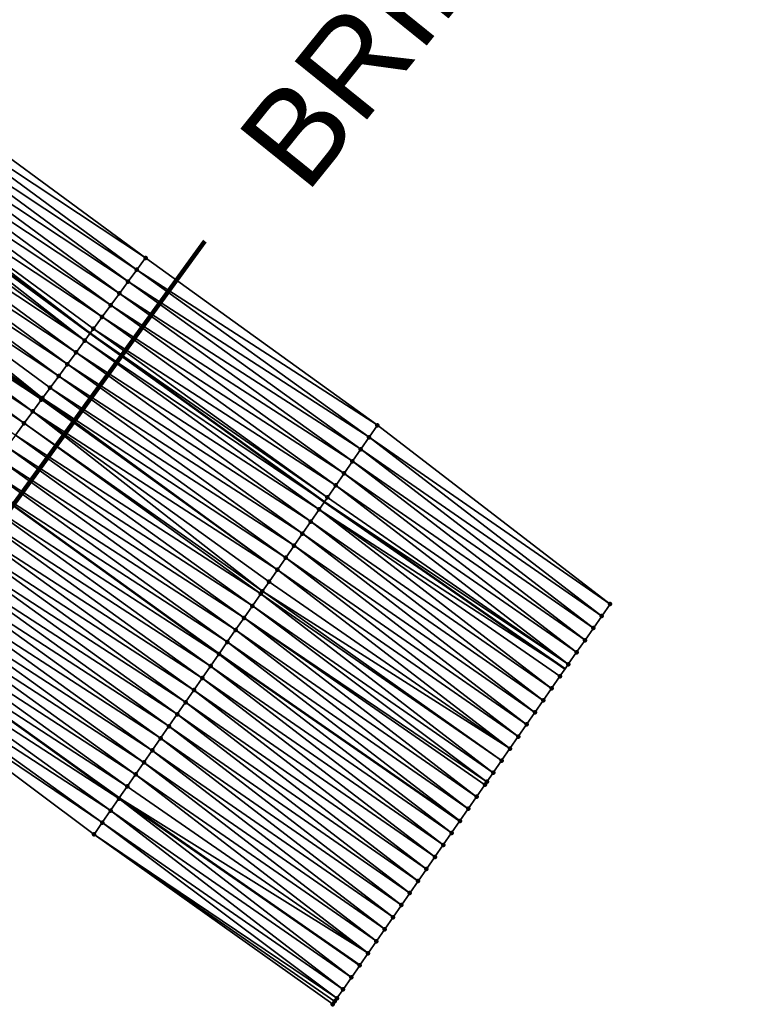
# Model space of a CAD drawing. Header units: feet. Extents: x 2017424 to 2024169, y 808042 to 818730.
# Tile 261 of 329: x 2021299 to 2021349, y 815207 to 815274. Entities that reach past the tile are written whole.
import ezdxf
from ezdxf.enums import TextEntityAlignment as Align

# ---------------------------------------------------------------- set-up
doc = ezdxf.new("R2010")
doc.units = ezdxf.units.FT
doc.header["$MEASUREMENT"] = 0
for name, color, linetype, lineweight in [('EP_Travel Lane', 172, 'Continuous', 53), ('NB-Road Shots', 141, 'Continuous', 100), ('NB-Road X-Section', 40, 'Continuous', 13), ('Notes', 3, 'Continuous', 100), ('STRIPING', 60, 'Continuous', 53)]:
    doc.layers.add(name, color=color, linetype=linetype, lineweight=lineweight)
doc.layers.add('I-77-MM15-17_NB-Surface-BORDER', color=7, linetype='Continuous')
doc.layers.add('I-77-MM15-17_NB-Surface-TIN', color=7, linetype='Continuous')
doc.styles.add('Style-Arial', font='arial.ttf')

msp = doc.modelspace()

# ---------------------------------------------------------------- linework, layer by layer
at = {"layer": 'EP_Travel Lane'}
for points in [[(2021112.80549863, 815397.3130661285, 242.5013831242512), (2021128.3951763, 815385.1173310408, 242.2999115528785), (2021144.182250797, 815372.8403211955, 242.0899516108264), (2021159.967227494, 815360.657552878, 241.8807939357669), (2021175.898009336, 815348.5667165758, 241.677450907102), (2021191.829011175, 815336.475713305, 241.5163540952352), (2021207.729580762, 815324.4045013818, 241.3115861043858), (2021223.658428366, 815312.3110448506, 241.1591971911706), (2021239.463021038, 815300.4151927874, 241.0867061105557), (2021255.557965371, 815288.5431650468, 240.9569924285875), (2021271.653152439, 815276.6709582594, 240.9033761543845), (2021287.795178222, 815264.8157756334, 240.9490785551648), (2021303.921255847, 815252.9854802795, 241.0161453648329), (2021319.911561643, 815241.4803191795, 241.0163524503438), (2021336.345582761, 815230.0802371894, 241.0059402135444)], [(2021113.314881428, 815365.710366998, 243.3208924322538), (2021129.102100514, 815353.4332447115, 243.1310462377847), (2021144.976243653, 815341.1367915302, 242.9372138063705), (2021160.834873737, 815328.9510718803, 242.8256053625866), (2021176.693511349, 815316.7653464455, 242.7154597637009), (2021192.622537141, 815304.593448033, 242.5717682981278), (2021208.520114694, 815292.45955959, 242.3819915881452), (2021224.729888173, 815280.2635869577, 242.2220737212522), (2021240.87136712, 815268.4548937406, 242.1356002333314), (2021257.012931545, 815256.646137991, 242.0758218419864), (2021273.155147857, 815244.9016380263, 241.9428540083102), (2021289.333563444, 815233.1428974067, 241.881916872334), (2021305.909437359, 815221.2718640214, 241.878839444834), (2021322.332593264, 815209.8560243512, 241.8644223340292)]]:
    msp.add_polyline3d(points, dxfattribs=at)
at = {"layer": 'I-77-MM15-17_NB-Surface-BORDER', "color": 3, "linetype": 'Continuous', "lineweight": -3}
msp.add_polyline3d([(2021291.588758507, 815269.9760713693, 240.667921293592), (2021307.702160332, 815258.1284620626, 240.7604920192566), (2021323.53866869, 815246.7157129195, 240.8295970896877), (2021339.413069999, 815234.5079528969, 240.8529730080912), (2021338.843622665, 815233.685925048, 240.8772070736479), (2021338.274149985, 815232.8639147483, 240.9047493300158), (2021337.704641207, 815232.0419294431, 240.9370032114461), (2021337.135156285, 815231.21992762, 240.966143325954), (2021336.565692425, 815230.3979112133, 240.9925343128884), (2021336.345582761, 815230.0802371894, 241.0059402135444), (2021335.996165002, 815229.5759388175, 241.0272216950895), (2021335.426649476, 815228.7539581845, 241.060356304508), (2021334.857170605, 815227.9319521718, 241.088706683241), (2021334.287664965, 815227.1099646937, 241.1205509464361), (2021333.718160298, 815226.2879765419, 241.1522682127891), (2021333.148664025, 815225.4659825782, 241.1828898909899), (2021332.579124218, 815224.6440187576, 241.219193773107), (2021332.009636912, 815223.8220185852, 241.2486450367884), (2021331.440111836, 815223.0000445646, 241.2830261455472), (2021331.01160297, 815222.3815557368, 241.3065623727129), (2021330.870599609, 815222.1780616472, 241.3157301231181), (2021330.301026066, 815221.3561211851, 241.3564372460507), (2021329.731516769, 815220.5341362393, 241.3887588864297), (2021329.168543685, 815219.7216677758, 241.4257569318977), (2021329.161968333, 815219.7121783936, 241.4261890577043), (2021328.592436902, 815218.8902087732, 241.4613996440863), (2021328.022887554, 815218.0682515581, 241.4989486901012), (2021327.45337647, 815217.2462678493, 241.5315035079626), (2021326.883849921, 815216.4242948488, 241.5660768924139), (2021326.314322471, 815215.602322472, 241.6007678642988), (2021325.744763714, 815214.7803717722, 241.6395450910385), (2021325.175212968, 815213.9584155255, 241.6772767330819), (2021324.6056919, 815213.1364387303, 241.711134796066), (2021324.036137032, 815212.3144853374, 241.7494043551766), (2021323.466584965, 815211.4925300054, 241.7873083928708), (2021322.897036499, 815210.6705721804, 241.8247424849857), (2021322.332593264, 815209.8560243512, 241.8644223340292), (2021322.327468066, 815209.84862818, 241.8647826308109), (2021321.757962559, 815209.0266406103, 241.8966096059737), (2021321.18842903, 815208.2046724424, 241.9320939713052), (2021320.769869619, 815207.6007248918, 241.9661233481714), (2021320.618802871, 815207.3827684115, 241.9796686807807), (2021320.485753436, 815207.1907962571, 241.9909423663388), (2021304.186656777, 815218.7855705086, 241.9908180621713), (2021287.788275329, 815231.0409661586, 241.9693611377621)], dxfattribs=at)
at = {"layer": 'I-77-MM15-17_NB-Surface-TIN', "color": 128, "linetype": 'Continuous', "lineweight": -3}
for points in [[(2021307.702160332, 815258.1284620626, 240.7604920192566), (2021291.588758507, 815269.9760713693, 240.667921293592), (2021290.996435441, 815269.1703708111, 240.7052524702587)], [(2021307.109853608, 815257.3227494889, 240.8096022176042), (2021290.996435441, 815269.1703708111, 240.7052524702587), (2021290.404117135, 815268.3646667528, 240.7460147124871)], [(2021307.109853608, 815257.3227494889, 240.8096022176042), (2021307.702160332, 815258.1284620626, 240.7604920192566), (2021290.996435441, 815269.1703708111, 240.7052524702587)], [(2021306.517530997, 815256.5170485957, 240.847263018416), (2021290.404117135, 815268.3646667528, 240.7460147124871), (2021289.811810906, 815267.5589538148, 240.7954808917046)], [(2021306.517530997, 815256.5170485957, 240.847263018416), (2021307.109853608, 815257.3227494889, 240.8096022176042), (2021290.404117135, 815268.3646667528, 240.7460147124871)], [(2021305.925210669, 815255.7113460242, 240.886568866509), (2021289.811810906, 815267.5589538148, 240.7954808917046), (2021289.219500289, 815266.7532441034, 240.8417842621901)], [(2021305.925210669, 815255.7113460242, 240.886568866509), (2021306.517530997, 815256.5170485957, 240.847263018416), (2021289.811810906, 815267.5589538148, 240.7954808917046)], [(2021305.33289873, 815254.905637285, 240.9319203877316), (2021289.219500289, 815266.7532441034, 240.8417842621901), (2021288.627188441, 815265.9475352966, 240.8872010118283)], [(2021305.33289873, 815254.905637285, 240.9319203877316), (2021305.925210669, 815255.7113460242, 240.886568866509), (2021289.219500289, 815266.7532441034, 240.8417842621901)], [(2021304.740559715, 815254.0999484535, 240.9577580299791), (2021288.627188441, 815265.9475352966, 240.8872010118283), (2021288.034873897, 815265.1418284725, 240.930674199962)], [(2021304.740559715, 815254.0999484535, 240.9577580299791), (2021305.33289873, 815254.905637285, 240.9319203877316), (2021288.627188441, 815265.9475352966, 240.8872010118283)], [(2021303.55592581, 815252.4885383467, 241.0412353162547), (2021287.795178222, 815264.8157756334, 240.9490785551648), (2021287.442562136, 815264.3361196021, 240.9761531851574)], [(2021288.034873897, 815265.1418284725, 240.930674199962), (2021287.795178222, 815264.8157756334, 240.9490785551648), (2021303.921255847, 815252.9854802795, 241.0161453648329)], [(2021303.55592581, 815252.4885383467, 241.0412353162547), (2021303.921255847, 815252.9854802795, 241.0161453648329), (2021287.795178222, 815264.8157756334, 240.9490785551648)], [(2021304.148244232, 815253.2942423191, 241.0005563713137), (2021288.034873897, 815265.1418284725, 240.930674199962), (2021303.921255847, 815252.9854802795, 241.0161453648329)], [(2021304.148244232, 815253.2942423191, 241.0005563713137), (2021304.740559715, 815254.0999484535, 240.9577580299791), (2021288.034873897, 815265.1418284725, 240.930674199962)], [(2021303.55592581, 815252.4885383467, 241.0412353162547), (2021287.442562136, 815264.3361196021, 240.9761531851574), (2021286.850246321, 815263.5304137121, 241.0187107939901)], [(2021302.963597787, 815251.682841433, 241.0749954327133), (2021286.850246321, 815263.5304137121, 241.0187107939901), (2021286.257932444, 815262.7247063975, 241.0626649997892)], [(2021302.963597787, 815251.682841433, 241.0749954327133), (2021303.55592581, 815252.4885383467, 241.0412353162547), (2021286.850246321, 815263.5304137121, 241.0187107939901)], [(2021302.371277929, 815250.8771385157, 241.1146401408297), (2021286.257932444, 815262.7247063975, 241.0626649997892), (2021285.665620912, 815261.9189973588, 241.1083090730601)], [(2021302.371277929, 815250.8771385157, 241.1146401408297), (2021302.963597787, 815251.682841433, 241.0749954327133), (2021286.257932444, 815262.7247063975, 241.0626649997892)], [(2021301.778955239, 815250.0714376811, 241.1522434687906), (2021285.665620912, 815261.9189973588, 241.1083090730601), (2021285.073308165, 815261.1132892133, 241.1530775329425)], [(2021301.778955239, 815250.0714376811, 241.1522434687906), (2021302.371277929, 815250.8771385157, 241.1146401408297), (2021285.665620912, 815261.9189973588, 241.1083090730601)], [(2021300.668512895, 815248.560975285, 241.2208963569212), (2021285.073308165, 815261.1132892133, 241.1530775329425), (2021284.480992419, 815260.307583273, 241.1956844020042)], [(2021300.668512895, 815248.560975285, 241.2208963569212), (2021301.186625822, 815249.2657417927, 241.1849984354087), (2021285.073308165, 815261.1132892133, 241.1530775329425)], [(2021301.186625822, 815249.2657417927, 241.1849984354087), (2021301.778955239, 815250.0714376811, 241.1522434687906), (2021285.073308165, 815261.1132892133, 241.1530775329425)], [(2021300.594306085, 815248.460038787, 241.2247301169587), (2021284.480992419, 815260.307583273, 241.1956844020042), (2021283.888674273, 815259.5018790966, 241.2365622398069)], [(2021300.594306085, 815248.460038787, 241.2247301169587), (2021300.668512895, 815248.560975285, 241.2208963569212), (2021284.480992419, 815260.307583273, 241.1956844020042)], [(2021300.001977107, 815247.654342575, 241.2578022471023), (2021283.888674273, 815259.5018790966, 241.2365622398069), (2021283.296356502, 815258.6961746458, 241.2777092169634)], [(2021300.001977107, 815247.654342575, 241.2578022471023), (2021300.594306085, 815248.460038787, 241.2247301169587), (2021283.888674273, 815259.5018790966, 241.2365622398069)], [(2021299.409648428, 815246.8486461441, 241.291088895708), (2021283.296356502, 815258.6961746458, 241.2777092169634), (2021282.704036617, 815257.8904717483, 241.3173335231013)], [(2021299.409648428, 815246.8486461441, 241.291088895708), (2021300.001977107, 815247.654342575, 241.2578022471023), (2021283.296356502, 815258.6961746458, 241.2777092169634)], [(2021298.817322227, 815246.0429478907, 241.3261622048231), (2021299.409648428, 815246.8486461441, 241.291088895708), (2021282.704036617, 815257.8904717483, 241.3173335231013)], [(2021323.53866869, 815246.7157129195, 240.8295970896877), (2021307.702160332, 815258.1284620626, 240.7604920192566), (2021307.109853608, 815257.3227494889, 240.8096022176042)], [(2021322.969212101, 815245.8936914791, 240.8550391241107), (2021307.109853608, 815257.3227494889, 240.8096022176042), (2021306.517530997, 815256.5170485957, 240.847263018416)], [(2021322.969212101, 815245.8936914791, 240.8550391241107), (2021323.53866869, 815246.7157129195, 240.8295970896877), (2021307.109853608, 815257.3227494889, 240.8096022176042)], [(2021322.39973105, 815245.0716869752, 240.8836738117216), (2021306.517530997, 815256.5170485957, 240.847263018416), (2021305.925210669, 815255.7113460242, 240.886568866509)], [(2021322.39973105, 815245.0716869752, 240.8836738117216), (2021322.969212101, 815245.8936914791, 240.8550391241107), (2021306.517530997, 815256.5170485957, 240.847263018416)], [(2021321.830251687, 815244.2496813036, 240.9120883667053), (2021305.925210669, 815255.7113460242, 240.886568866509), (2021305.33289873, 815254.905637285, 240.9319203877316)], [(2021321.830251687, 815244.2496813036, 240.9120883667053), (2021322.39973105, 815245.0716869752, 240.8836738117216), (2021305.925210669, 815255.7113460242, 240.886568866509)], [(2021321.260778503, 815243.4276713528, 240.939696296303), (2021305.33289873, 815254.905637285, 240.9319203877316), (2021304.740559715, 815254.0999484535, 240.9577580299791)], [(2021321.260778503, 815243.4276713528, 240.939696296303), (2021321.830251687, 815244.2496813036, 240.9120883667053), (2021305.33289873, 815254.905637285, 240.9319203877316)], [(2021320.691273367, 815242.6056835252, 240.9714745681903), (2021304.740559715, 815254.0999484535, 240.9577580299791), (2021304.148244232, 815253.2942423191, 241.0005563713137)], [(2021320.691273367, 815242.6056835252, 240.9714745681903), (2021321.260778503, 815243.4276713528, 240.939696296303), (2021304.740559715, 815254.0999484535, 240.9577580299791)], [(2021320.121755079, 815241.7837048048, 241.0049696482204), (2021304.148244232, 815253.2942423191, 241.0005563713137), (2021303.921255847, 815252.9854802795, 241.0161453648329)], [(2021320.121755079, 815241.7837048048, 241.0049696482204), (2021320.691273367, 815242.6056835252, 240.9714745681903), (2021304.148244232, 815253.2942423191, 241.0005563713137)], [(2021319.552257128, 815240.9617120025, 241.0358102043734), (2021303.55592581, 815252.4885383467, 241.0412353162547), (2021302.963597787, 815251.682841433, 241.0749954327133)], [(2021303.55592581, 815252.4885383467, 241.0412353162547), (2021319.911561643, 815241.4803191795, 241.0163524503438), (2021303.921255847, 815252.9854802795, 241.0161453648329)], [(2021319.552257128, 815240.9617120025, 241.0358102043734), (2021319.911561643, 815241.4803191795, 241.0163524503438), (2021303.55592581, 815252.4885383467, 241.0412353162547)], [(2021320.121755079, 815241.7837048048, 241.0049696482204), (2021303.921255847, 815252.9854802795, 241.0161453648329), (2021319.911561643, 815241.4803191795, 241.0163524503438)], [(2021318.982782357, 815240.1397031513, 241.0636253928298), (2021302.963597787, 815251.682841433, 241.0749954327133), (2021302.371277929, 815250.8771385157, 241.1146401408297)], [(2021318.982782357, 815240.1397031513, 241.0636253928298), (2021319.552257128, 815240.9617120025, 241.0358102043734), (2021302.963597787, 815251.682841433, 241.0749954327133)], [(2021318.413273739, 815239.3177177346, 241.0958581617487), (2021302.371277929, 815250.8771385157, 241.1146401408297), (2021301.778955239, 815250.0714376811, 241.1522434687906)], [(2021318.413273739, 815239.3177177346, 241.0958581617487), (2021318.982782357, 815240.1397031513, 241.0636253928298), (2021302.371277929, 815250.8771385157, 241.1146401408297)], [(2021317.843758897, 815238.4957366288, 241.128903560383), (2021301.778955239, 815250.0714376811, 241.1522434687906), (2021301.186625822, 815249.2657417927, 241.1849984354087)], [(2021317.843758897, 815238.4957366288, 241.128903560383), (2021318.413273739, 815239.3177177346, 241.0958581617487), (2021301.778955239, 815250.0714376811, 241.1522434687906)], [(2021317.274268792, 815237.673738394, 241.1587200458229), (2021301.186625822, 815249.2657417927, 241.1849984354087), (2021300.668512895, 815248.560975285, 241.2208963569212)], [(2021317.274268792, 815237.673738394, 241.1587200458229), (2021317.843758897, 815238.4957366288, 241.128903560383), (2021301.186625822, 815249.2657417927, 241.1849984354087)], [(2021316.70476225, 815236.8517515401, 241.190681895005), (2021300.594306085, 815248.460038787, 241.2247301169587), (2021300.001977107, 815247.654342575, 241.2578022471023)], [(2021316.70476225, 815236.8517515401, 241.190681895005), (2021300.668512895, 815248.560975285, 241.2208963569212), (2021300.594306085, 815248.460038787, 241.2247301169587)], [(2021316.70476225, 815236.8517515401, 241.190681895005), (2021317.274268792, 815237.673738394, 241.1587200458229), (2021300.668512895, 815248.560975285, 241.2208963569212)], [(2021315.684526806, 815235.3792600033, 241.2507886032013), (2021300.001977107, 815247.654342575, 241.2578022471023), (2021299.409648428, 815246.8486461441, 241.291088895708)], [(2021315.684526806, 815235.3792600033, 241.2507886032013), (2021316.135242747, 815236.0297736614, 241.2243355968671), (2021300.001977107, 815247.654342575, 241.2578022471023)], [(2021316.135242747, 815236.0297736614, 241.2243355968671), (2021316.70476225, 815236.8517515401, 241.190681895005), (2021300.001977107, 815247.654342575, 241.2578022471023)], [(2021315.565722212, 815235.2077964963, 241.2581238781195), (2021299.409648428, 815246.8486461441, 241.291088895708), (2021298.817322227, 815246.0429478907, 241.3261622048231)], [(2021315.565722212, 815235.2077964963, 241.2581238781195), (2021315.684526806, 815235.3792600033, 241.2507886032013), (2021299.409648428, 815246.8486461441, 241.291088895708)], [(2021322.969212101, 815245.8936914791, 240.8550391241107), (2021339.413069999, 815234.5079528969, 240.8529730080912), (2021323.53866869, 815246.7157129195, 240.8295970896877)], [(2021314.996187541, 815234.3858291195, 241.293757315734), (2021298.817322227, 815246.0429478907, 241.3261622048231), (2021298.224989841, 815245.237254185, 241.3567776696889)], [(2021314.996187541, 815234.3858291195, 241.293757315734), (2021315.565722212, 815235.2077964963, 241.2581238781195), (2021298.817322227, 815246.0429478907, 241.3261622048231)], [(2021338.843622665, 815233.685925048, 240.8772070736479), (2021322.969212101, 815245.8936914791, 240.8550391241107), (2021322.39973105, 815245.0716869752, 240.8836738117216)], [(2021338.843622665, 815233.685925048, 240.8772070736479), (2021339.413069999, 815234.5079528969, 240.8529730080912), (2021322.969212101, 815245.8936914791, 240.8550391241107)], [(2021314.426644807, 815233.5638673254, 241.3304430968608), (2021298.224989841, 815245.237254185, 241.3567776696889), (2021297.632664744, 815244.4315551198, 241.3926466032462)], [(2021314.426644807, 815233.5638673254, 241.3304430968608), (2021314.996187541, 815234.3858291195, 241.293757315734), (2021298.224989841, 815245.237254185, 241.3567776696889)], [(2021313.85709902, 815232.741907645, 241.3675273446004), (2021297.632664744, 815244.4315551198, 241.3926466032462), (2021297.040329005, 815243.6258638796, 241.4208452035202)], [(2021313.85709902, 815232.741907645, 241.3675273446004), (2021314.426644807, 815233.5638673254, 241.3304430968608), (2021297.632664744, 815244.4315551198, 241.3926466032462)], [(2021338.274149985, 815232.8639147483, 240.9047493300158), (2021322.39973105, 815245.0716869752, 240.8836738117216), (2021321.830251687, 815244.2496813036, 240.9120883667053)], [(2021338.274149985, 815232.8639147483, 240.9047493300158), (2021338.843622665, 815233.685925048, 240.8772070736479), (2021322.39973105, 815245.0716869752, 240.8836738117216)], [(2021337.704641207, 815232.0419294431, 240.9370032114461), (2021321.830251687, 815244.2496813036, 240.9120883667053), (2021321.260778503, 815243.4276713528, 240.939696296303)], [(2021337.704641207, 815232.0419294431, 240.9370032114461), (2021338.274149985, 815232.8639147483, 240.9047493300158), (2021321.830251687, 815244.2496813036, 240.9120883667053)], [(2021313.287590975, 815231.9199218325, 241.3996855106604), (2021297.040329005, 815243.6258638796, 241.4208452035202), (2021296.454835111, 815242.8294556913, 241.4566914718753)], [(2021313.287590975, 815231.9199218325, 241.3996855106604), (2021313.85709902, 815232.741907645, 241.3675273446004), (2021297.040329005, 815243.6258638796, 241.4208452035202)], [(2021337.135156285, 815231.21992762, 240.966143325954), (2021321.260778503, 815243.4276713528, 240.939696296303), (2021320.691273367, 815242.6056835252, 240.9714745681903)], [(2021337.135156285, 815231.21992762, 240.966143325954), (2021337.704641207, 815232.0419294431, 240.9370032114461), (2021321.260778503, 815243.4276713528, 240.939696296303)], [(2021312.718039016, 815231.0979664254, 241.4375753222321), (2021296.448004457, 815242.8201644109, 241.4571096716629), (2021295.855687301, 815242.0144595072, 241.4987016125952)], [(2021296.448004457, 815242.8201644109, 241.4571096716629), (2021312.724617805, 815231.10746068, 241.4371376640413), (2021296.454835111, 815242.8294556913, 241.4566914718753)], [(2021312.718039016, 815231.0979664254, 241.4375753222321), (2021312.724617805, 815231.10746068, 241.4371376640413), (2021296.448004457, 815242.8201644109, 241.4571096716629)], [(2021313.287590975, 815231.9199218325, 241.3996855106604), (2021296.454835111, 815242.8294556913, 241.4566914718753), (2021312.724617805, 815231.10746068, 241.4371376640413)], [(2021336.565692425, 815230.3979112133, 240.9925343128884), (2021320.691273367, 815242.6056835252, 240.9714745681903), (2021320.121755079, 815241.7837048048, 241.0049696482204)], [(2021336.565692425, 815230.3979112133, 240.9925343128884), (2021337.135156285, 815231.21992762, 240.966143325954), (2021320.691273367, 815242.6056835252, 240.9714745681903)], [(2021312.148496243, 815230.2760046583, 241.4742662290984), (2021295.855687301, 815242.0144595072, 241.4987016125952), (2021295.263354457, 815241.2087661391, 241.5289862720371)], [(2021312.148496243, 815230.2760046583, 241.4742662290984), (2021312.718039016, 815231.0979664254, 241.4375753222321), (2021295.855687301, 815242.0144595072, 241.4987016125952)], [(2021336.565692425, 815230.3979112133, 240.9925343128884), (2021320.121755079, 815241.7837048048, 241.0049696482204), (2021319.911561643, 815241.4803191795, 241.0163524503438)], [(2021311.578956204, 815229.4540409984, 241.5106003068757), (2021295.263354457, 815241.2087661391, 241.5289862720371), (2021294.671030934, 815240.4030659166, 241.5659894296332)], [(2021311.578956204, 815229.4540409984, 241.5106003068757), (2021312.148496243, 815230.2760046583, 241.4742662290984), (2021295.263354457, 815241.2087661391, 241.5289862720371)], [(2021319.552257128, 815240.9617120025, 241.0358102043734), (2021336.345582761, 815230.0802371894, 241.0059402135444), (2021319.911561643, 815241.4803191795, 241.0163524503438)], [(2021336.565692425, 815230.3979112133, 240.9925343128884), (2021319.911561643, 815241.4803191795, 241.0163524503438), (2021336.345582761, 815230.0802371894, 241.0059402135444)], [(2021311.009409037, 815228.6320822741, 241.5478647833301), (2021294.671030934, 815240.4030659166, 241.5659894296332), (2021294.078713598, 815239.5973611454, 241.6074514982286)], [(2021311.009409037, 815228.6320822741, 241.5478647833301), (2021311.578956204, 815229.4540409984, 241.5106003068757), (2021294.671030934, 815240.4030659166, 241.5659894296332)], [(2021335.426649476, 815228.7539581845, 241.060356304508), (2021319.552257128, 815240.9617120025, 241.0358102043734), (2021318.982782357, 815240.1397031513, 241.0636253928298)], [(2021335.996165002, 815229.5759388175, 241.0272216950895), (2021336.345582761, 815230.0802371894, 241.0059402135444), (2021319.552257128, 815240.9617120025, 241.0358102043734)], [(2021335.426649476, 815228.7539581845, 241.060356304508), (2021335.996165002, 815229.5759388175, 241.0272216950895), (2021319.552257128, 815240.9617120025, 241.0358102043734)], [(2021334.857170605, 815227.9319521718, 241.088706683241), (2021318.982782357, 815240.1397031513, 241.0636253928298), (2021318.413273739, 815239.3177177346, 241.0958581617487)], [(2021334.857170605, 815227.9319521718, 241.088706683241), (2021335.426649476, 815228.7539581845, 241.060356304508), (2021318.982782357, 815240.1397031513, 241.0636253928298)], [(2021310.439889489, 815227.8101044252, 241.581524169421), (2021294.078713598, 815239.5973611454, 241.6074514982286), (2021293.486383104, 815238.7916660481, 241.6394310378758)], [(2021310.439889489, 815227.8101044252, 241.581524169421), (2021311.009409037, 815228.6320822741, 241.5478647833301), (2021294.078713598, 815239.5973611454, 241.6074514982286)], [(2021334.287664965, 815227.1099646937, 241.1205509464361), (2021318.413273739, 815239.3177177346, 241.0958581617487), (2021317.843758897, 815238.4957366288, 241.128903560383)], [(2021334.287664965, 815227.1099646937, 241.1205509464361), (2021334.857170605, 815227.9319521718, 241.088706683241), (2021318.413273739, 815239.3177177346, 241.0958581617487)], [(2021309.870338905, 815226.9881480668, 241.6192346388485), (2021293.486383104, 815238.7916660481, 241.6394310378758), (2021292.894056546, 815237.9859680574, 241.6742468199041)], [(2021309.870338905, 815226.9881480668, 241.6192346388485), (2021310.439889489, 815227.8101044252, 241.581524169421), (2021293.486383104, 815238.7916660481, 241.6394310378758)], [(2021333.718160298, 815226.2879765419, 241.1522682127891), (2021317.843758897, 815238.4957366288, 241.128903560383), (2021317.274268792, 815237.673738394, 241.1587200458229)], [(2021333.718160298, 815226.2879765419, 241.1522682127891), (2021334.287664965, 815227.1099646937, 241.1205509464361), (2021317.843758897, 815238.4957366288, 241.128903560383)], [(2021309.300790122, 815226.1661904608, 241.6567099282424), (2021292.894056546, 815237.9859680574, 241.6742468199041), (2021292.301731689, 815237.1802688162, 241.710288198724)], [(2021309.300790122, 815226.1661904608, 241.6567099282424), (2021309.870338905, 815226.9881480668, 241.6192346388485), (2021292.894056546, 815237.9859680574, 241.6742468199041)], [(2021308.731263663, 815225.3442173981, 241.6912715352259), (2021292.301731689, 815237.1802688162, 241.710288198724), (2021291.709401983, 815236.3745731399, 241.742835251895)], [(2021308.731263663, 815225.3442173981, 241.6912715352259), (2021309.300790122, 815226.1661904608, 241.6567099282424), (2021292.301731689, 815237.1802688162, 241.710288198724)], [(2021333.148664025, 815225.4659825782, 241.1828898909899), (2021317.274268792, 815237.673738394, 241.1587200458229), (2021316.70476225, 815236.8517515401, 241.190681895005)], [(2021333.148664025, 815225.4659825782, 241.1828898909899), (2021333.718160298, 815226.2879765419, 241.1522682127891), (2021317.274268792, 815237.673738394, 241.1587200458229)], [(2021308.161717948, 815224.5222576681, 241.7283464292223), (2021291.709401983, 815236.3745731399, 241.742835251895), (2021291.117075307, 815235.5688752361, 241.7775657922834)], [(2021308.161717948, 815224.5222576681, 241.7283464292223), (2021308.731263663, 815225.3442173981, 241.6912715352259), (2021291.709401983, 815236.3745731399, 241.742835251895)], [(2021332.579124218, 815224.6440187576, 241.219193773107), (2021316.70476225, 815236.8517515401, 241.190681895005), (2021316.135242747, 815236.0297736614, 241.2243355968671)], [(2021332.579124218, 815224.6440187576, 241.219193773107), (2021333.148664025, 815225.4659825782, 241.1828898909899), (2021316.70476225, 815236.8517515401, 241.190681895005)], [(2021332.579124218, 815224.6440187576, 241.219193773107), (2021316.135242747, 815236.0297736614, 241.2243355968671), (2021315.684526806, 815235.3792600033, 241.2507886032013)], [(2021307.592179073, 815223.7002932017, 241.7645284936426), (2021291.117075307, 815235.5688752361, 241.7775657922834), (2021290.524756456, 815234.7631715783, 241.8179364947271)], [(2021307.592179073, 815223.7002932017, 241.7645284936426), (2021308.161717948, 815224.5222576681, 241.7283464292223), (2021291.117075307, 815235.5688752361, 241.7775657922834)], [(2021331.440111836, 815223.0000445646, 241.2830261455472), (2021315.565722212, 815235.2077964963, 241.2581238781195), (2021314.996187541, 815234.3858291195, 241.293757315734)], [(2021332.009636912, 815223.8220185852, 241.2486450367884), (2021315.684526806, 815235.3792600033, 241.2507886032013), (2021315.565722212, 815235.2077964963, 241.2581238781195)], [(2021331.440111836, 815223.0000445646, 241.2830261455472), (2021332.009636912, 815223.8220185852, 241.2486450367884), (2021315.565722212, 815235.2077964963, 241.2581238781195)], [(2021332.009636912, 815223.8220185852, 241.2486450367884), (2021332.579124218, 815224.6440187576, 241.219193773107), (2021315.684526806, 815235.3792600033, 241.2507886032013)], [(2021307.022626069, 815222.8783385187, 241.8025547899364), (2021290.524756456, 815234.7631715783, 241.8179364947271), (2021289.932432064, 815233.9574719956, 241.8543126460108)], [(2021307.022626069, 815222.8783385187, 241.8025547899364), (2021307.592179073, 815223.7002932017, 241.7645284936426), (2021290.524756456, 815234.7631715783, 241.8179364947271)], [(2021331.01160297, 815222.3815557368, 241.3065623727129), (2021314.996187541, 815234.3858291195, 241.293757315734), (2021314.426644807, 815233.5638673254, 241.3304430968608)], [(2021331.01160297, 815222.3815557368, 241.3065623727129), (2021331.440111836, 815223.0000445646, 241.2830261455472), (2021314.996187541, 815234.3858291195, 241.293757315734)], [(2021306.453058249, 815222.0563940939, 241.842514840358), (2021289.932432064, 815233.9574719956, 241.8543126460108), (2021289.340094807, 815233.1517818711, 241.8814177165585)], [(2021306.453058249, 815222.0563940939, 241.842514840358), (2021307.022626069, 815222.8783385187, 241.8025547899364), (2021289.932432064, 815233.9574719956, 241.8543126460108)], [(2021305.883505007, 815221.2344395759, 241.880572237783), (2021289.333563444, 815233.1428974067, 241.881916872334), (2021288.74778275, 815232.3460732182, 241.9266848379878)], [(2021289.340094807, 815233.1517818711, 241.8814177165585), (2021289.333563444, 815233.1428974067, 241.881916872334), (2021305.909437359, 815221.2718640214, 241.878839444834)], [(2021305.883505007, 815221.2344395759, 241.880572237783), (2021305.909437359, 815221.2718640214, 241.878839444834), (2021289.333563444, 815233.1428974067, 241.881916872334)], [(2021306.453058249, 815222.0563940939, 241.842514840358), (2021289.340094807, 815233.1517818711, 241.8814177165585), (2021305.909437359, 815221.2718640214, 241.878839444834)], [(2021330.301026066, 815221.3561211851, 241.3564372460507), (2021314.426644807, 815233.5638673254, 241.3304430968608), (2021313.85709902, 815232.741907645, 241.3675273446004)], [(2021330.301026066, 815221.3561211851, 241.3564372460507), (2021330.870599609, 815222.1780616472, 241.3157301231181), (2021314.426644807, 815233.5638673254, 241.3304430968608)], [(2021330.870599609, 815222.1780616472, 241.3157301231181), (2021331.01160297, 815222.3815557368, 241.3065623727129), (2021314.426644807, 815233.5638673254, 241.3304430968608)], [(2021305.313966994, 815220.4124745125, 241.9166417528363), (2021288.74778275, 815232.3460732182, 241.9266848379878), (2021288.155443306, 815231.5403847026, 241.9522128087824)], [(2021305.313966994, 815220.4124745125, 241.9166417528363), (2021305.883505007, 815221.2344395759, 241.880572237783), (2021288.74778275, 815232.3460732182, 241.9266848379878)], [(2021329.731516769, 815220.5341362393, 241.3887588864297), (2021313.85709902, 815232.741907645, 241.3675273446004), (2021313.287590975, 815231.9199218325, 241.3996855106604)], [(2021329.731516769, 815220.5341362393, 241.3887588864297), (2021330.301026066, 815221.3561211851, 241.3564372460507), (2021313.85709902, 815232.741907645, 241.3675273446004)], [(2021313.287590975, 815231.9199218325, 241.3996855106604), (2021312.724617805, 815231.10746068, 241.4371376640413), (2021329.168543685, 815219.7216677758, 241.4257569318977)], [(2021329.731516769, 815220.5341362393, 241.3887588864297), (2021313.287590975, 815231.9199218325, 241.3996855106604), (2021329.168543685, 815219.7216677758, 241.4257569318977)], [(2021304.744466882, 815219.5904832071, 241.9477644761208), (2021288.155443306, 815231.5403847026, 241.9522128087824), (2021287.788275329, 815231.0409661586, 241.9693611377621)], [(2021304.744466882, 815219.5904832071, 241.9477644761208), (2021287.788275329, 815231.0409661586, 241.9693611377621), (2021304.186656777, 815218.7855705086, 241.9908180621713)], [(2021304.744466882, 815219.5904832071, 241.9477644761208), (2021305.313966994, 815220.4124745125, 241.9166417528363), (2021288.155443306, 815231.5403847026, 241.9522128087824)], [(2021328.592436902, 815218.8902087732, 241.4613996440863), (2021312.718039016, 815231.0979664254, 241.4375753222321), (2021312.148496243, 815230.2760046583, 241.4742662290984)], [(2021329.161968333, 815219.7121783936, 241.4261890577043), (2021312.724617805, 815231.10746068, 241.4371376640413), (2021312.718039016, 815231.0979664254, 241.4375753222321)], [(2021328.592436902, 815218.8902087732, 241.4613996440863), (2021329.161968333, 815219.7121783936, 241.4261890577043), (2021312.718039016, 815231.0979664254, 241.4375753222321)], [(2021329.161968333, 815219.7121783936, 241.4261890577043), (2021329.168543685, 815219.7216677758, 241.4257569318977), (2021312.724617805, 815231.10746068, 241.4371376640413)], [(2021328.022887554, 815218.0682515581, 241.4989486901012), (2021312.148496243, 815230.2760046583, 241.4742662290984), (2021311.578956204, 815229.4540409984, 241.5106003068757)], [(2021328.022887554, 815218.0682515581, 241.4989486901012), (2021328.592436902, 815218.8902087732, 241.4613996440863), (2021312.148496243, 815230.2760046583, 241.4742662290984)], [(2021327.45337647, 815217.2462678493, 241.5315035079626), (2021311.578956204, 815229.4540409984, 241.5106003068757), (2021311.009409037, 815228.6320822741, 241.5478647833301)], [(2021327.45337647, 815217.2462678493, 241.5315035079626), (2021328.022887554, 815218.0682515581, 241.4989486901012), (2021311.578956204, 815229.4540409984, 241.5106003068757)], [(2021326.883849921, 815216.4242948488, 241.5660768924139), (2021311.009409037, 815228.6320822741, 241.5478647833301), (2021310.439889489, 815227.8101044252, 241.581524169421)], [(2021326.883849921, 815216.4242948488, 241.5660768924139), (2021327.45337647, 815217.2462678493, 241.5315035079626), (2021311.009409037, 815228.6320822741, 241.5478647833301)], [(2021326.314322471, 815215.602322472, 241.6007678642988), (2021310.439889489, 815227.8101044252, 241.581524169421), (2021309.870338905, 815226.9881480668, 241.6192346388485)], [(2021326.314322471, 815215.602322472, 241.6007678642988), (2021326.883849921, 815216.4242948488, 241.5660768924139), (2021310.439889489, 815227.8101044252, 241.581524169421)], [(2021325.744763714, 815214.7803717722, 241.6395450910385), (2021309.870338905, 815226.9881480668, 241.6192346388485), (2021309.300790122, 815226.1661904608, 241.6567099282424)], [(2021325.744763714, 815214.7803717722, 241.6395450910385), (2021326.314322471, 815215.602322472, 241.6007678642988), (2021309.870338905, 815226.9881480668, 241.6192346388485)], [(2021325.175212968, 815213.9584155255, 241.6772767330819), (2021309.300790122, 815226.1661904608, 241.6567099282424), (2021308.731263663, 815225.3442173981, 241.6912715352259)], [(2021325.175212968, 815213.9584155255, 241.6772767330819), (2021325.744763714, 815214.7803717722, 241.6395450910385), (2021309.300790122, 815226.1661904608, 241.6567099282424)], [(2021324.6056919, 815213.1364387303, 241.711134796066), (2021308.731263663, 815225.3442173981, 241.6912715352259), (2021308.161717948, 815224.5222576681, 241.7283464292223)], [(2021324.6056919, 815213.1364387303, 241.711134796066), (2021325.175212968, 815213.9584155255, 241.6772767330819), (2021308.731263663, 815225.3442173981, 241.6912715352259)], [(2021324.036137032, 815212.3144853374, 241.7494043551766), (2021308.161717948, 815224.5222576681, 241.7283464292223), (2021307.592179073, 815223.7002932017, 241.7645284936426)], [(2021324.036137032, 815212.3144853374, 241.7494043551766), (2021324.6056919, 815213.1364387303, 241.711134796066), (2021308.161717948, 815224.5222576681, 241.7283464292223)], [(2021323.466584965, 815211.4925300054, 241.7873083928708), (2021307.592179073, 815223.7002932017, 241.7645284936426), (2021307.022626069, 815222.8783385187, 241.8025547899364)], [(2021323.466584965, 815211.4925300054, 241.7873083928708), (2021324.036137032, 815212.3144853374, 241.7494043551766), (2021307.592179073, 815223.7002932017, 241.7645284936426)], [(2021322.897036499, 815210.6705721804, 241.8247424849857), (2021307.022626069, 815222.8783385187, 241.8025547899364), (2021306.453058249, 815222.0563940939, 241.842514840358)], [(2021322.897036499, 815210.6705721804, 241.8247424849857), (2021323.466584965, 815211.4925300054, 241.7873083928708), (2021307.022626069, 815222.8783385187, 241.8025547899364)], [(2021322.897036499, 815210.6705721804, 241.8247424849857), (2021306.453058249, 815222.0563940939, 241.842514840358), (2021305.909437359, 815221.2718640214, 241.878839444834)], [(2021321.757962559, 815209.0266406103, 241.8966096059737), (2021305.883505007, 815221.2344395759, 241.880572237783), (2021305.313966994, 815220.4124745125, 241.9166417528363)], [(2021305.883505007, 815221.2344395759, 241.880572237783), (2021322.332593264, 815209.8560243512, 241.8644223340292), (2021305.909437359, 815221.2718640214, 241.878839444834)], [(2021322.327468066, 815209.84862818, 241.8647826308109), (2021322.332593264, 815209.8560243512, 241.8644223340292), (2021305.883505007, 815221.2344395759, 241.880572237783)], [(2021321.757962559, 815209.0266406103, 241.8966096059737), (2021322.327468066, 815209.84862818, 241.8647826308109), (2021305.883505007, 815221.2344395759, 241.880572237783)], [(2021322.897036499, 815210.6705721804, 241.8247424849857), (2021305.909437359, 815221.2718640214, 241.878839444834), (2021322.332593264, 815209.8560243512, 241.8644223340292)], [(2021321.18842903, 815208.2046724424, 241.9320939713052), (2021305.313966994, 815220.4124745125, 241.9166417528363), (2021304.744466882, 815219.5904832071, 241.9477644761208)], [(2021321.18842903, 815208.2046724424, 241.9320939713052), (2021321.757962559, 815209.0266406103, 241.8966096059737), (2021305.313966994, 815220.4124745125, 241.9166417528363)], [(2021320.769869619, 815207.6007248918, 241.9661233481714), (2021304.744466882, 815219.5904832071, 241.9477644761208), (2021304.186656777, 815218.7855705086, 241.9908180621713)], [(2021320.769869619, 815207.6007248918, 241.9661233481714), (2021321.18842903, 815208.2046724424, 241.9320939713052), (2021304.744466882, 815219.5904832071, 241.9477644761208)], [(2021320.618802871, 815207.3827684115, 241.9796686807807), (2021304.186656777, 815218.7855705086, 241.9908180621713), (2021320.485753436, 815207.1907962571, 241.9909423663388)], [(2021320.618802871, 815207.3827684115, 241.9796686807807), (2021320.769869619, 815207.6007248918, 241.9661233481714), (2021304.186656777, 815218.7855705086, 241.9908180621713)]]:
    msp.add_3dface(points, dxfattribs=at)
at = {"layer": 'NB-Road Shots', "lineweight": 100}
for p in [(2021307.702160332, 815258.1284620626, 240.7604920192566), (2021307.109853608, 815257.3227494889, 240.8096022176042), (2021306.517530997, 815256.5170485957, 240.847263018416), (2021305.925210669, 815255.7113460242, 240.886568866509), (2021305.33289873, 815254.905637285, 240.9319203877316), (2021304.740559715, 815254.0999484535, 240.9577580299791), (2021304.148244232, 815253.2942423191, 241.0005563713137), (2021303.55592581, 815252.4885383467, 241.0412353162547), (2021302.963597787, 815251.682841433, 241.0749954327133), (2021302.371277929, 815250.8771385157, 241.1146401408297), (2021301.778955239, 815250.0714376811, 241.1522434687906), (2021301.186625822, 815249.2657417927, 241.1849984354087), (2021300.594306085, 815248.460038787, 241.2247301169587), (2021300.668512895, 815248.560975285, 241.2208963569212), (2021300.001977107, 815247.654342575, 241.2578022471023), (2021299.409648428, 815246.8486461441, 241.291088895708), (2021323.53866869, 815246.7157129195, 240.8295970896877), (2021322.969212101, 815245.8936914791, 240.8550391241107), (2021322.39973105, 815245.0716869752, 240.8836738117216), (2021321.830251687, 815244.2496813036, 240.9120883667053), (2021321.260778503, 815243.4276713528, 240.939696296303), (2021320.691273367, 815242.6056835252, 240.9714745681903), (2021320.121755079, 815241.7837048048, 241.0049696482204), (2021319.552257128, 815240.9617120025, 241.0358102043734), (2021318.982782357, 815240.1397031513, 241.0636253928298), (2021318.413273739, 815239.3177177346, 241.0958581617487), (2021317.843758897, 815238.4957366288, 241.128903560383), (2021317.274268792, 815237.673738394, 241.1587200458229), (2021316.70476225, 815236.8517515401, 241.190681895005), (2021316.135242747, 815236.0297736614, 241.2243355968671), (2021315.565722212, 815235.2077964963, 241.2581238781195), (2021315.684526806, 815235.3792600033, 241.2507886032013), (2021314.996187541, 815234.3858291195, 241.293757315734), (2021339.413069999, 815234.5079528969, 240.8529730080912), (2021338.843622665, 815233.685925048, 240.8772070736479), (2021314.426644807, 815233.5638673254, 241.3304430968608), (2021313.85709902, 815232.741907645, 241.3675273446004), (2021338.274149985, 815232.8639147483, 240.9047493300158), (2021313.287590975, 815231.9199218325, 241.3996855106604), (2021337.704641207, 815232.0419294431, 240.9370032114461), (2021312.718039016, 815231.0979664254, 241.4375753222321), (2021337.135156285, 815231.21992762, 240.966143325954), (2021336.565692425, 815230.3979112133, 240.9925343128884), (2021312.148496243, 815230.2760046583, 241.4742662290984), (2021311.578956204, 815229.4540409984, 241.5106003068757), (2021335.996165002, 815229.5759388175, 241.0272216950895), (2021311.009409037, 815228.6320822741, 241.5478647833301), (2021335.426649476, 815228.7539581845, 241.060356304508), (2021310.439889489, 815227.8101044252, 241.581524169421), (2021334.857170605, 815227.9319521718, 241.088706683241), (2021309.870338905, 815226.9881480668, 241.6192346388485), (2021334.287664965, 815227.1099646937, 241.1205509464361), (2021333.718160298, 815226.2879765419, 241.1522682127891), (2021309.300790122, 815226.1661904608, 241.6567099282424), (2021308.731263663, 815225.3442173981, 241.6912715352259), (2021333.148664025, 815225.4659825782, 241.1828898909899), (2021308.161717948, 815224.5222576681, 241.7283464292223), (2021332.579124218, 815224.6440187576, 241.219193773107), (2021307.592179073, 815223.7002932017, 241.7645284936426), (2021332.009636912, 815223.8220185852, 241.2486450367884), (2021331.440111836, 815223.0000445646, 241.2830261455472), (2021307.022626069, 815222.8783385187, 241.8025547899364), (2021331.01160297, 815222.3815557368, 241.3065623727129), (2021306.453058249, 815222.0563940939, 241.842514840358), (2021330.870599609, 815222.1780616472, 241.3157301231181), (2021305.883505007, 815221.2344395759, 241.880572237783), (2021330.301026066, 815221.3561211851, 241.3564372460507), (2021305.313966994, 815220.4124745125, 241.9166417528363), (2021329.731516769, 815220.5341362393, 241.3887588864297), (2021304.744466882, 815219.5904832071, 241.9477644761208), (2021329.161968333, 815219.7121783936, 241.4261890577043), (2021328.592436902, 815218.8902087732, 241.4613996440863), (2021304.186656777, 815218.7855705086, 241.9908180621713), (2021328.022887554, 815218.0682515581, 241.4989486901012), (2021327.45337647, 815217.2462678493, 241.5315035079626), (2021326.883849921, 815216.4242948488, 241.5660768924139), (2021326.314322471, 815215.602322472, 241.6007678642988), (2021325.744763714, 815214.7803717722, 241.6395450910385), (2021325.175212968, 815213.9584155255, 241.6772767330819), (2021324.6056919, 815213.1364387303, 241.711134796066), (2021324.036137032, 815212.3144853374, 241.7494043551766), (2021323.466584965, 815211.4925300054, 241.7873083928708), (2021322.897036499, 815210.6705721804, 241.8247424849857), (2021322.327468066, 815209.84862818, 241.8647826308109), (2021321.757962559, 815209.0266406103, 241.8966096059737), (2021321.18842903, 815208.2046724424, 241.9320939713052), (2021320.769869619, 815207.6007248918, 241.9661233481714), (2021320.485753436, 815207.1907962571, 241.9909423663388), (2021320.618802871, 815207.3827684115, 241.9796686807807)]:
    msp.add_point(p, dxfattribs=at)
at = {"layer": 'NB-Road X-Section', "extrusion": (-0.8056612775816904, 0.5923739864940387, 0.001722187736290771), "elevation": -1145551.223494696, "flags": 128}
msp.add_lwpolyline([(-1854194.756503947, 2213.61804313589), (-1854193.756503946, 2213.667153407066), (-1854192.756503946, 2213.704814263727), (-1854191.756503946, 2213.74412017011), (-1854190.756503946, 2213.789471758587), (-1854189.756503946, 2213.815309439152), (-1854188.756503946, 2213.858107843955), (-1854187.756503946, 2213.898786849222), (-1854186.756503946, 2213.932547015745), (-1854185.756503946, 2213.972191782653), (-1854184.756503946, 2214.009795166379), (-1854183.756503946, 2214.042550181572), (-1854182.881782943, 2214.07844815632), (-1854182.756503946, 2214.082281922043), (-1854181.756503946, 2214.11535410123), (-1854180.756503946, 2214.148640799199), (-1854179.756503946, 2214.183714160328), (-1854178.756503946, 2214.214329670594), (-1854177.756503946, 2214.250198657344), (-1854176.756503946, 2214.278397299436), (-1854175.756503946, 2214.314661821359), (-1854174.756503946, 2214.356253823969), (-1854173.756503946, 2214.386538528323), (-1854172.756503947, 2214.423541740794), (-1854171.756503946, 2214.465003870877), (-1854170.756503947, 2214.496983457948), (-1854169.756503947, 2214.531799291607), (-1854168.756503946, 2214.567840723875), (-1854167.756503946, 2214.600387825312), (-1854166.756503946, 2214.635118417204), (-1854165.756503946, 2214.675489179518), (-1854164.756503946, 2214.711865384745), (-1854163.756503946, 2214.73897049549), (-1854162.756503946, 2214.784237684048), (-1854161.756503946, 2214.8097656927), (-1854161.136640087, 2214.82691404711)], dxfattribs=at)
at = {"layer": 'NB-Road X-Section', "extrusion": (0.8221207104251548, -0.5692369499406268, 0.009318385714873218), "elevation": 1197705.633850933, "flags": 128}
msp.add_lwpolyline([(1820922.31425246, -10920.32760095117), (1820921.314252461, -10920.30215781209), (1820920.314252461, -10920.27352188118), (1820919.314252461, -10920.24510609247), (1820918.31425246, -10920.21749696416), (1820917.31425246, -10920.1857173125), (1820916.314252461, -10920.15222077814), (1820915.31425246, -10920.12137888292), (1820914.31425246, -10920.09356248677), (1820913.31425246, -10920.06132831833), (1820912.31425246, -10920.0282814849), (1820911.314252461, -10919.99846370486), (1820910.31425246, -10919.96650046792), (1820909.314252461, -10919.93284530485), (1820908.522853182, -10919.90639114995), (1820908.31425246, -10919.89905555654), (1820907.314252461, -10919.86342057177), (1820906.31425246, -10919.82673319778), (1820905.314252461, -10919.78964733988), (1820904.31425246, -10919.75748777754), (1820903.31425246, -10919.71959632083), (1820902.314252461, -10919.68290382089), (1820901.31425246, -10919.64656816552), (1820900.31425246, -10919.60930207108), (1820899.31425246, -10919.57564122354), (1820898.31425246, -10919.53792911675), (1820897.31425246, -10919.50045220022), (1820896.31425246, -10919.46588909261), (1820895.314252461, -10919.42881258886), (1820894.31425246, -10919.39262895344), (1820893.31425246, -10919.35460100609), (1820892.31425246, -10919.31463922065), (1820891.31425246, -10919.2765801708), (1820890.31425246, -10919.24050908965), (1820889.314252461, -10919.20938501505), (1820888.33494842, -10919.16632955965)], dxfattribs=at)
at = {"layer": 'NB-Road X-Section', "extrusion": (0.8221207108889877, -0.5692369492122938, 0.00931838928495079), "elevation": 1197725.635383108, "flags": 128}
msp.add_lwpolyline([(1820921.313218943, -10920.49489062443), (1820920.313218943, -10920.47065550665), (1820919.313218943, -10920.44311205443), (1820918.313218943, -10920.41085677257), (1820917.313218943, -10920.38171539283), (1820916.313218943, -10920.35532326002), (1820915.313218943, -10920.32063437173), (1820914.313218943, -10920.28749832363), (1820913.313218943, -10920.25914671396), (1820912.313218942, -10920.22730106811), (1820911.313218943, -10920.19558242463), (1820910.313218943, -10920.16495941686), (1820909.313218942, -10920.12865395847), (1820908.313218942, -10920.09920141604), (1820907.313218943, -10920.06481881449), (1820906.56079072, -10920.04128156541), (1820906.313218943, -10920.03211341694), (1820905.313218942, -10919.99140452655), (1820904.313218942, -10919.9590814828), (1820903.313218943, -10919.92164968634), (1820902.313218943, -10919.88643757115), (1820901.313218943, -10919.84888689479), (1820900.313218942, -10919.81633066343), (1820899.313218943, -10919.78175577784), (1820898.313218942, -10919.74706329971), (1820897.313218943, -10919.7082843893), (1820896.313218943, -10919.67055110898), (1820895.313218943, -10919.63669157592), (1820894.313218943, -10919.59842035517), (1820893.313218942, -10919.56051467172), (1820892.313218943, -10919.52307895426), (1820891.313218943, -10919.48303706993), (1820890.313218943, -10919.45120871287), (1820889.313218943, -10919.41572280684), (1820888.578409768, -10919.38169195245), (1820888.313218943, -10919.36814603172), (1820888.079647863, -10919.35687185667)], dxfattribs=at)
at = {"layer": 'Notes'}
msp.add_line((2021311.75454874, 815259.2798722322, 240.7372065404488), (2021289.886371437, 815229.1904243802, 242.0104020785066), dxfattribs=at)
at = {"layer": 'STRIPING'}
msp.add_polyline3d([(2021120.816699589, 815375.3648815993, 242.7888053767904), (2021136.603987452, 815363.0877058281, 242.6085266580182), (2021152.422745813, 815350.8330347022, 242.4445852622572), (2021168.281197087, 815338.6474524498, 242.2984849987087), (2021184.139811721, 815326.461744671, 242.1839059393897), (2021200.036085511, 815314.3141280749, 242.0429648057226), (2021215.933824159, 815302.1801166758, 241.8764228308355), (2021231.941589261, 815290.1274331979, 241.6865433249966), (2021248.084473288, 815278.3206670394, 241.5991748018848), (2021264.227507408, 815266.5137911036, 241.5587094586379), (2021280.341608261, 815254.6769404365, 241.4888007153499), (2021296.454835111, 815242.8294556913, 241.4566914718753), (2021312.724617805, 815231.10746068, 241.4371376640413), (2021329.168543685, 815219.7216677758, 241.4257569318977)], dxfattribs=at)

# ---------------------------------------------------------------- texts
at = {"layer": 'Notes', "style": 'Style-Arial'}
msp.add_text('BRIDGE END', height=6.343969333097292, rotation=51.12847889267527, dxfattribs=at).set_placement((2021313.72338925, 815266.389113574, -590.8548859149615), align=Align.TOP_LEFT)

doc.saveas('drawing.dxf')
